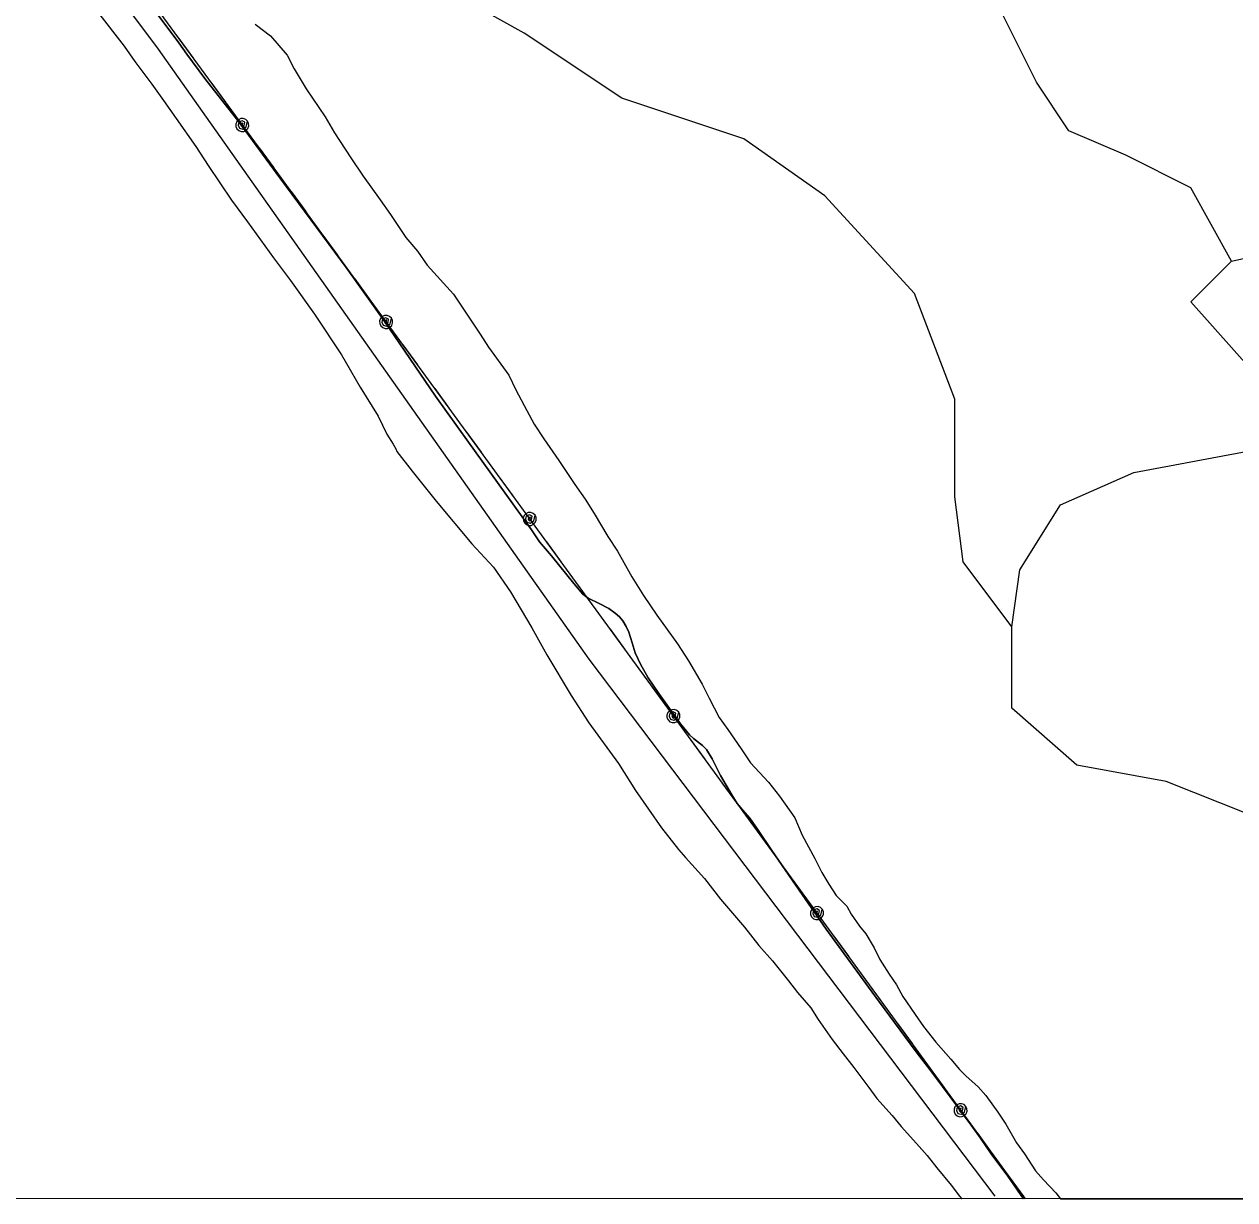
# Model space of a CAD drawing. Extents: x 3245246 to 3283090, y 806824 to 832173.
# Drawn here: x 3276727 to 3278385, y 812200 to 813809 of the extents above; entities that cross this region are included whole.
import ezdxf

# ---------------------------------------------------------------- set-up
doc = ezdxf.new("R2010")
doc.units = 0
for name, color, linetype in [('V-GRID-FRAM', 7, 'Continuous'), ('V-ROAD-CNTR', 7, 'Continuous'), ('V-SITE-VEGE', 7, 'Continuous'), ('V-TOPO-SHOR', 7, 'Continuous'), ('V-UTIL-LINE', 7, 'Continuous')]:
    doc.layers.add(name, color=color, linetype=linetype)

msp = doc.modelspace()

# ---------------------------------------------------------------- linework, layer by layer
at = {"layer": 'V-GRID-FRAM'}
msp.add_lwpolyline([(3249428.8, 830400), (3280833.3, 830386.3), (3280833.3, 812199.6), (3249412.9, 812213.3), (3249428.8, 830400)], dxfattribs=at)
at = {"layer": 'V-ROAD-CNTR'}
for points in [[(3278095.6, 812200.8), (3278074.5, 812232), (3278051.7, 812262.7), (3278036.9, 812284), (3278024.1, 812301.7), (3277984.7, 812354.9), (3277968.9, 812376), (3277948.7, 812402), (3277933.1, 812423), (3277892.3, 812479.1), (3277825.6, 812570), (3277792.6, 812617.6), (3277751, 812677.9), (3277732.4, 812705.6), (3277720.8, 812722.2), (3277711, 812733.5), (3277703.7, 812742.4), (3277696.3, 812754), (3277680.6, 812780.6), (3277669.1, 812803.4), (3277661.3, 812816), (3277656, 812821.9), (3277643.5, 812831.2), (3277638.1, 812836.5), (3277625.8, 812851.5), (3277596.2, 812892.9), (3277581.7, 812914.3), (3277571, 812932.9), (3277564, 812948.8), (3277559.7, 812962.3), (3277555.1, 812976.9), (3277551.5, 812984.5), (3277546.8, 812992.5), (3277542.2, 812998.1), (3277536.3, 813003.1), (3277527.8, 813009.3), (3277514.4, 813016), (3277499.4, 813023.7), (3277492.2, 813029), (3277480, 813043.4), (3277449, 813081.6), (3277432.9, 813100.7), (3277421.7, 813117), (3277385.5, 813167.2), (3277335.6, 813236.9), (3277290.1, 813300), (3277220, 813403.4), (3277167.8, 813476.4), (3277119.8, 813541.1), (3277077.2, 813599.2), (3277021, 813675.8), (3276974.3, 813735.1), (3276949.6, 813768.5), (3276938.7, 813783.9), (3276910.1, 813822)], [(3276910.1, 813822), (3276938.7, 813783.9), (3276949.6, 813768.5), (3276974.3, 813735.1), (3277021, 813675.8), (3277077.2, 813599.2), (3277119.8, 813541.1), (3277167.8, 813476.4), (3277220, 813403.4), (3277290.1, 813300), (3277335.6, 813236.9), (3277385.5, 813167.2), (3277421.7, 813117), (3277432.9, 813100.7), (3277449, 813081.6), (3277480, 813043.4), (3277492.2, 813029), (3277499.4, 813023.7), (3277514.4, 813016), (3277527.8, 813009.3), (3277536.3, 813003.1), (3277542.2, 812998.1), (3277546.8, 812992.5), (3277551.5, 812984.5), (3277555.1, 812976.9), (3277559.7, 812962.3), (3277564, 812948.8), (3277571, 812932.9), (3277581.7, 812914.3), (3277596.2, 812892.9), (3277625.8, 812851.5), (3277638.1, 812836.5), (3277643.5, 812831.2), (3277656, 812821.9), (3277661.3, 812816), (3277669.1, 812803.4), (3277680.6, 812780.6), (3277696.3, 812754), (3277703.7, 812742.4), (3277711, 812733.5), (3277720.8, 812722.2), (3277732.4, 812705.6), (3277751, 812677.9), (3277792.6, 812617.6), (3277825.6, 812570), (3277892.3, 812479.1), (3277933.1, 812423), (3277948.7, 812402), (3277968.9, 812376), (3277984.7, 812354.9), (3278024.1, 812301.7), (3278036.9, 812284), (3278051.7, 812262.7), (3278074.5, 812232), (3278095.6, 812200.8)]]:
    msp.add_lwpolyline(points, dxfattribs=at)
at = {"layer": 'V-SITE-VEGE'}
for p, q in [((3276827.1, 813826.4), (3276863.8, 813779.3)), ((3277043.2, 813809.5), (3277064.1, 813793.5)), ((3277064.1, 813793.5), (3277087, 813767.3)), ((3276863.8, 813779.3), (3276878.5, 813758.3)), ((3276878.5, 813758.3), (3276901.8, 813727.3)), ((3277087, 813767.3), (3277096.7, 813748.4)), ((3277096.7, 813748.4), (3277113.1, 813720.8)), ((3276901.8, 813727.3), (3276917.7, 813705)), ((3277113.1, 813720.8), (3277138.9, 813682.5)), ((3276917.7, 813705), (3276934.9, 813680.2)), ((3276934.9, 813680.2), (3276961.8, 813641.8)), ((3277138.9, 813682.5), (3277152.1, 813660.7)), ((3277152.1, 813660.7), (3277174.5, 813626.3)), ((3276961.8, 813641.8), (3276979, 813615.8)), ((3277174.5, 813626.3), (3277191.1, 813601.4)), ((3276979, 813615.8), (3277010.8, 813568.7)), ((3277191.1, 813601.4), (3277214.5, 813568.8)), ((3277214.5, 813568.8), (3277228.7, 813548.7)), ((3277010.8, 813568.7), (3277032.8, 813539)), ((3277032.8, 813539), (3277068.4, 813489.4)), ((3277228.7, 813548.7), (3277249.5, 813517.2)), ((3277249.5, 813517.2), (3277265.6, 813498.7)), ((3277068.4, 813489.4), (3277091.6, 813458.5)), ((3277265.6, 813498.7), (3277279, 813479.6)), ((3277279, 813479.6), (3277314.7, 813439.7)), ((3277091.6, 813458.5), (3277124.7, 813412.6)), ((3277314.7, 813439.7), (3277329.7, 813417.7)), ((3277124.7, 813412.6), (3277161.4, 813356.9)), ((3277329.7, 813417.7), (3277351.3, 813385.2)), ((3277351.3, 813385.2), (3277362.9, 813367.1)), ((3277161.4, 813356.9), (3277187.1, 813312.3)), ((3277362.9, 813367.1), (3277390.5, 813328.7)), ((3277390.5, 813328.7), (3277400.1, 813308.9)), ((3277187.1, 813312.3), (3277211.6, 813272.7)), ((3277400.1, 813308.9), (3277415.6, 813280.5)), ((3277211.6, 813272.7), (3277223.8, 813248)), ((3277415.6, 813280.5), (3277425.3, 813261.6)), ((3277425.3, 813261.6), (3277438.6, 813241.5)), ((3277223.8, 813248), (3277232.3, 813234.3)), ((3277438.6, 813241.5), (3277459.4, 813211.8)), ((3277232.3, 813234.3), (3277236, 813228.2)), ((3277236, 813228.2), (3277237.2, 813224.4)), ((3277237.2, 813224.4), (3277258.1, 813197.2)), ((3277459.4, 813211.8), (3277481, 813179.3)), ((3277258.1, 813197.2), (3277291.2, 813156.3)), ((3277481, 813179.3), (3277495.2, 813159.2)), ((3277291.2, 813156.3), (3277340.2, 813098)), ((3277495.2, 813159.2), (3277507.6, 813139.2)), ((3277507.6, 813139.2), (3277526.5, 813107.8)), ((3277526.5, 813107.8), (3277539.8, 813087.7)), ((3277340.2, 813098), (3277369.6, 813065.8)), ((3277539.8, 813087.7), (3277559.4, 813052.6)), ((3277369.6, 813065.8), (3277392.9, 813032.3)), ((3277559.4, 813052.6), (3277575.1, 813026.9)), ((3277392.9, 813032.3), (3277422.3, 812982.8)), ((3277575.1, 813026.9), (3277593.4, 813000.1)), ((3277593.4, 813000.1), (3277621.9, 812960.8)), ((3277422.3, 812982.8), (3277443, 812945.7)), ((3277621.9, 812960.8), (3277636.8, 812937.8)), ((3277443, 812945.7), (3277476.1, 812890)), ((3277636.8, 812937.8), (3277655.6, 812905.5)), ((3277655.6, 812905.5), (3277665.4, 812886.6)), ((3277476.1, 812890), (3277500.5, 812852.8)), ((3277665.4, 812886.6), (3277679.1, 812860.1)), ((3277679.1, 812860.1), (3277690.8, 812843.8)), ((3277500.5, 812852.8), (3277541, 812797.1)), ((3277690.8, 812843.8), (3277709.2, 812817)), ((3277709.2, 812817), (3277721.6, 812797.9)), ((3277541, 812797.1), (3277564.2, 812759.9)), ((3277721.6, 812797.9), (3277746.3, 812771.6)), ((3277564.2, 812759.9), (3277599.7, 812709.1)), ((3277746.3, 812771.6), (3277761.5, 812752.3)), ((3277761.5, 812752.3), (3277782.4, 812722.6)), ((3277599.7, 812709.1), (3277623, 812679.4)), ((3277782.4, 812722.6), (3277792.7, 812699.1)), ((3277792.7, 812699.1), (3277809.8, 812666.9)), ((3277623, 812679.4), (3277632.8, 812668.5)), ((3277632.8, 812668.5), (3277658.6, 812639.7)), ((3277809.8, 812666.9), (3277819.5, 812648)), ((3277819.5, 812648), (3277829.3, 812631.8)), ((3277658.6, 812639.7), (3277680.7, 812611.2)), ((3277829.3, 812631.8), (3277839.3, 812616.5)), ((3277680.7, 812611.2), (3277713.8, 812572.8)), ((3277839.3, 812616.5), (3277853.9, 812601.9)), ((3277853.9, 812601.9), (3277859.5, 812590.5)), ((3277859.5, 812590.5), (3277871.2, 812574.2)), ((3277871.2, 812574.2), (3277879.6, 812563.6)), ((3277713.8, 812572.8), (3277733.4, 812548)), ((3277879.6, 812563.6), (3277891.2, 812544.6)), ((3277733.4, 812548), (3277751.8, 812526.9)), ((3277891.2, 812544.6), (3277899.2, 812528.5)), ((3277751.8, 812526.9), (3277773.8, 812499.6)), ((3277899.2, 812528.5), (3277911.6, 812508.5)), ((3277911.6, 812508.5), (3277921.6, 812494.1)), ((3277773.8, 812499.6), (3277786.1, 812483.5)), ((3277921.6, 812494.1), (3277930.6, 812478)), ((3277786.1, 812483.5), (3277804.5, 812462.4)), ((3277930.6, 812478), (3277947.2, 812453.1)), ((3277804.5, 812462.4), (3277814.3, 812446.3)), ((3277814.3, 812446.3), (3277833.9, 812419.1)), ((3277947.2, 812453.1), (3277958.9, 812436.8)), ((3277958.9, 812436.8), (3277975.8, 812415.6)), ((3277833.9, 812419.1), (3277848.6, 812399.3)), ((3277975.8, 812415.6), (3277996.2, 812392.3)), ((3277848.6, 812399.3), (3277863.3, 812380.7)), ((3277996.2, 812392.3), (3278008, 812377.8)), ((3277863.3, 812380.7), (3277884.1, 812353.4)), ((3278008, 812377.8), (3278016.6, 812369.1)), ((3278016.6, 812369.1), (3278033.9, 812354.2)), ((3277884.1, 812353.4), (3277895.1, 812338.5)), ((3278033.9, 812354.2), (3278044, 812342.6)), ((3278044, 812342.6), (3278060.8, 812319.5)), ((3277895.1, 812338.5), (3277916, 812315)), ((3277916, 812315), (3277928.3, 812300.1)), ((3278060.8, 812319.5), (3278071.6, 812303.3)), ((3277928.3, 812300.1), (3277949.1, 812276.6)), ((3278071.6, 812303.3), (3278086.3, 812277.6)), ((3277949.1, 812276.6), (3277963.8, 812260.4)), ((3278086.3, 812277.6), (3278097.2, 812262.3)), ((3277963.8, 812260.4), (3277977.3, 812243.1)), ((3278097.2, 812262.3), (3278112.1, 812239.4)), ((3277977.3, 812243.1), (3277996.9, 812219.5)), ((3278112.1, 812239.4), (3278123.2, 812226.8)), ((3278123.2, 812226.8), (3278140.3, 812209.2)), ((3277996.9, 812219.5), (3278008, 812204.7)), ((3278140.3, 812209.2), (3278146.7, 812200.7)), ((3278011.3, 812200.8), (3274432.2, 812202.4)), ((3278008, 812204.7), (3278011.3, 812200.8)), ((3278146.7, 812200.7), (3278662.2, 812200.5))]:
    msp.add_line(p, q, dxfattribs=at)
at = {"layer": 'V-TOPO-SHOR'}
for points in [[(3278079.7, 812984.2), (3278013, 813073.3), (3278001.9, 813162.4), (3278001.9, 813296), (3277946.3, 813440.8), (3277823.8, 813574.5), (3277712.5, 813652.5), (3277545.5, 813708.3), (3277411.9, 813797.4), (3277311.7, 813853.2), (3277189.2, 813908.9), (3277122.4, 813953.5), (3277022.2, 814042.6), (3276955.4, 814109.5), (3276910.9, 814176.3), (3276866.4, 814276.6), (3276821.9, 814343.4), (3276766.3, 814521.6)], [(3278057.1, 812204.6), (3277500.6, 812939.9), (3276910.7, 813775.4), (3276409.8, 814443.8)], [(3278380.6, 813485.2), (3278325, 813585.4), (3278235.9, 813630), (3278158, 813663.5), (3278113.5, 813730.3), (3278057.8, 813841.7), (3277913.1, 813975.4), (3277801.8, 814053.4), (3277657, 814153.7), (3277634.8, 814187.1), (3277568, 814231.7), (3277445.5, 814298.6)], [(3278414, 813329.3), (3278324.9, 813429.5), (3278380.6, 813485.2), (3278480.9, 813507.4)], [(3278402.6, 812727.9), (3278291.2, 812772.5), (3278168.7, 812794.8), (3278079.7, 812872.8), (3278079.7, 812984.2), (3278090.9, 813062.1), (3278146.6, 813151.2), (3278246.9, 813195.7), (3278425.1, 813229)]]:
    msp.add_lwpolyline(points, dxfattribs=at)
at = {"layer": 'V-UTIL-LINE'}
for points in [[(3274948.7, 816472.3), (3275629.6, 815559.8), (3275957.4, 815115), (3276245.2, 814738.5), (3276520.7, 814353.7), (3276802.8, 813974.9), (3277079, 813598.8), (3278098.1, 812200.8)], [(3276938.6, 813790), (3276958.7, 813762.5)], [(3276982.4, 813730.3), (3277002.5, 813702.9)], [(3277025.6, 813671.5), (3277026.5, 813674.2), (3277024.3, 813673.5), (3277023.5, 813670.9), (3277025.4, 813668.8), (3277028.3, 813670.6), (3277029.1, 813675.3), (3277025.4, 813677.3), (3277020.8, 813675.6), (3277019.9, 813671.1), (3277021.7, 813667), (3277026.4, 813665.8), (3277031, 813668.8), (3277032.8, 813676.8), (3277030.2, 813679.2), (3277026.9, 813680.4), (3277023.4, 813680.2), (3277020.3, 813678.7), (3277017.9, 813676.1), (3277016.7, 813672.8), (3277016.8, 813669.3), (3277018.3, 813666.1), (3277020.9, 813663.8), (3277024.2, 813662.6), (3277027.7, 813662.7), (3277030.9, 813664.2), (3277033.3, 813666.8), (3277034.5, 813670.1), (3277034.3, 813673.6), (3277032.8, 813676.8)], [(3277048.7, 813640), (3277068.8, 813612.6)], [(3277092.4, 813580.3), (3277112.4, 813552.9)], [(3277136, 813520.5), (3277156, 813493.1)], [(3277179.6, 813460.7), (3277199.6, 813433.3)], [(3277222.6, 813401.8), (3277223.5, 813404.5), (3277221.3, 813403.8), (3277220.5, 813401.2), (3277222.4, 813399.1), (3277225.3, 813400.9), (3277226.1, 813405.5), (3277222.4, 813407.6), (3277217.8, 813405.9), (3277216.9, 813401.4), (3277218.7, 813397.3), (3277223.4, 813396.1), (3277228, 813399.1), (3277229.9, 813407.1), (3277227.3, 813409.4), (3277224, 813410.6), (3277220.5, 813410.5), (3277217.3, 813409), (3277214.9, 813406.4), (3277213.7, 813403.1), (3277213.8, 813399.6), (3277215.3, 813396.5), (3277217.9, 813394.1), (3277221.2, 813392.9), (3277224.7, 813393), (3277227.9, 813394.5), (3277230.3, 813397.1), (3277231.5, 813400.4), (3277231.3, 813403.9), (3277229.9, 813407.1)], [(3277245.6, 813370.2), (3277265.6, 813342.8)], [(3277289.2, 813310.4), (3277309.2, 813283)], [(3277332.7, 813250.7), (3277352.8, 813223.2)], [(3277376.3, 813190.9), (3277396.4, 813163.4)], [(3277419.3, 813131.9), (3277420.3, 813134.6), (3277418.1, 813133.9), (3277417.2, 813131.3), (3277419.2, 813129.2), (3277422, 813131), (3277422.9, 813135.7), (3277419.1, 813137.7), (3277414.6, 813136), (3277413.7, 813131.5), (3277415.5, 813127.4), (3277420.1, 813126.2), (3277424.8, 813129.2), (3277426.6, 813137.2), (3277424, 813139.5), (3277420.7, 813140.8), (3277417.2, 813140.6), (3277414, 813139.1), (3277411.7, 813136.6), (3277410.5, 813133.3), (3277410.6, 813129.7), (3277412.1, 813126.6), (3277414.7, 813124.2), (3277418, 813123), (3277421.5, 813123.1), (3277424.6, 813124.6), (3277427, 813127.2), (3277428.2, 813130.5), (3277428.1, 813134), (3277426.6, 813137.2)], [(3277442.3, 813100.4), (3277462.3, 813072.9)], [(3277485.9, 813040.6), (3277505.9, 813013.1)], [(3277529.5, 812980.8), (3277549.5, 812953.3)], [(3277573.1, 812921), (3277593.1, 812893.5)], [(3277616.1, 812862), (3277617.1, 812864.7), (3277614.8, 812864.1), (3277614, 812861.4), (3277616, 812859.3), (3277618.8, 812861.1), (3277619.6, 812865.8), (3277615.9, 812867.8), (3277611.4, 812866.1), (3277610.4, 812861.7), (3277612.2, 812857.6), (3277616.9, 812856.4), (3277621.5, 812859.3), (3277623.4, 812867.3), (3277620.8, 812869.7), (3277617.5, 812870.9), (3277614, 812870.7), (3277610.8, 812869.2), (3277608.4, 812866.7), (3277607.2, 812863.4), (3277607.4, 812859.9), (3277608.8, 812856.7), (3277611.4, 812854.3), (3277614.7, 812853.1), (3277618.2, 812853.2), (3277621.4, 812854.7), (3277623.8, 812857.3), (3277625, 812860.6), (3277624.9, 812864.1), (3277623.4, 812867.3)], [(3277639.1, 812830.5), (3277659.1, 812803)], [(3277682.7, 812770.7), (3277702.7, 812743.2)], [(3277726.3, 812710.9), (3277746.3, 812683.4)], [(3277769.9, 812651.1), (3277789.9, 812623.6)], [(3277812.9, 812592.1), (3277813.8, 812594.8), (3277811.6, 812594.2), (3277810.7, 812591.5), (3277812.7, 812589.4), (3277815.5, 812591.3), (3277816.4, 812595.9), (3277812.7, 812598), (3277808.1, 812596.2), (3277807.2, 812591.8), (3277809, 812587.7), (3277813.6, 812586.5), (3277818.3, 812589.4), (3277820.1, 812597.4), (3277817.6, 812599.8), (3277814.3, 812601), (3277810.8, 812600.8), (3277807.6, 812599.4), (3277805.2, 812596.8), (3277804, 812593.5), (3277804.1, 812590), (3277805.6, 812586.8), (3277808.2, 812584.4), (3277811.5, 812583.2), (3277815, 812583.3), (3277818.2, 812584.8), (3277820.5, 812587.4), (3277821.8, 812590.7), (3277821.6, 812594.2), (3277820.1, 812597.4)], [(3277835.8, 812560.6), (3277855.9, 812533.1)], [(3277879.4, 812500.8), (3277899.5, 812473.3)], [(3277923, 812441), (3277943.1, 812413.5)], [(3277966.6, 812381.2), (3277986.6, 812353.7)], [(3278009.6, 812322.2), (3278010.6, 812324.9), (3278008.3, 812324.3), (3278007.5, 812321.7), (3278009.5, 812319.5), (3278012.3, 812321.4), (3278013.1, 812326), (3278009.4, 812328.1), (3278004.9, 812326.3), (3278003.9, 812321.9), (3278005.7, 812317.8), (3278010.4, 812316.6), (3278015, 812319.6), (3278016.9, 812327.5), (3278014.3, 812329.9), (3278011, 812331.1), (3278007.5, 812330.9), (3278004.3, 812329.5), (3278001.9, 812326.9), (3278000.7, 812323.6), (3278000.9, 812320.1), (3278002.4, 812316.9), (3278004.9, 812314.5), (3278008.2, 812313.3), (3278011.7, 812313.4), (3278014.9, 812314.9), (3278017.3, 812317.5), (3278018.5, 812320.8), (3278018.4, 812324.3), (3278016.9, 812327.5)], [(3278032.6, 812290.7), (3278052.6, 812263.2)], [(3278076.2, 812230.9), (3278096.2, 812203.4)]]:
    msp.add_lwpolyline(points, dxfattribs=at)

doc.saveas('drawing.dxf')
